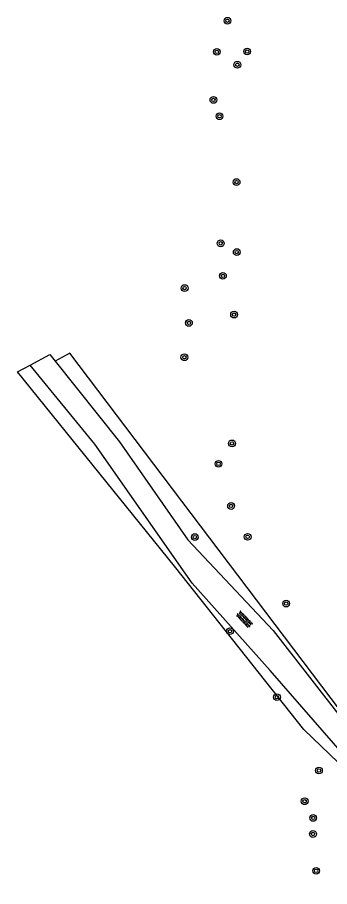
# Model space of a CAD drawing. Extents: x 125000 to 129004, y 397500 to 399008.
# Drawn here: x 127580.7 to 127617.7, y 398118.2 to 398221 of the extents above; entities that cross this region are included whole.
import ezdxf

# ---------------------------------------------------------------- set-up
doc = ezdxf.new("R2010")
doc.units = 0
for name, color, linetype in [('gg-knt-onverhard', 7, 'Continuous'), ('gt-grn-groengrens', 7, 'Continuous'), ('gt-grn-vlakafsluiter', 7, 'Continuous'), ('gt-symb-boom', 7, 'Continuous'), ('gt-symb-overige verharding', 7, 'Continuous')]:
    doc.layers.add(name, color=color, linetype=linetype)

# ---------------------------------------------------------------- blocks, each defined once
blk = doc.blocks.new('gt0-BOOM')
at = {"layer": 'gt-symb-boom'}
for radius in [0.4, 0.2]:
    blk.add_circle((0, 0), radius, dxfattribs=at)
blk = doc.blocks.new('gt0-OVH')
at = {"layer": 'gt-symb-overige verharding'}
for points in [[(-0.97, 0.3), (-0.97, 0.31), (-0.96, 0.32), (-0.97, 0.33), (-0.97, 0.34), (-0.98, 0.35), (-0.99, 0.35), (-1, 0.36), (-1.01, 0.35), (-1.02, 0.35), (-1.03, 0.34), (-1.03, 0.33), (-1.04, 0.32), (-1.03, 0.31), (-1.03, 0.3), (-1.02, 0.29), (-1.01, 0.29), (-1, 0.28), (-0.99, 0.29), (-0.98, 0.29)], [(-0.87, 0.11), (-0.87, 0.12), (-0.86, 0.13), (-0.87, 0.14), (-0.87, 0.15), (-0.88, 0.16), (-0.89, 0.16), (-0.9, 0.16), (-0.91, 0.16), (-0.92, 0.16), (-0.93, 0.15), (-0.93, 0.14), (-0.94, 0.13), (-0.93, 0.12), (-0.93, 0.11), (-0.92, 0.1), (-0.91, 0.09), (-0.9, 0.09), (-0.89, 0.09), (-0.88, 0.1)], [(-0.77, 0.3), (-0.77, 0.31), (-0.76, 0.32), (-0.77, 0.33), (-0.77, 0.34), (-0.78, 0.35), (-0.79, 0.35), (-0.8, 0.36), (-0.81, 0.35), (-0.82, 0.35), (-0.83, 0.34), (-0.83, 0.33), (-0.84, 0.32), (-0.83, 0.31), (-0.83, 0.3), (-0.82, 0.29), (-0.81, 0.29), (-0.8, 0.28), (-0.79, 0.29), (-0.78, 0.29)], [(-0.67, 0.11), (-0.67, 0.12), (-0.66, 0.13), (-0.67, 0.14), (-0.67, 0.15), (-0.68, 0.16), (-0.69, 0.16), (-0.7, 0.16), (-0.71, 0.16), (-0.72, 0.16), (-0.73, 0.15), (-0.73, 0.14), (-0.74, 0.13), (-0.73, 0.12), (-0.73, 0.11), (-0.72, 0.1), (-0.71, 0.09), (-0.7, 0.09), (-0.69, 0.09), (-0.68, 0.1)], [(-0.57, 0.3), (-0.57, 0.31), (-0.56, 0.32), (-0.57, 0.33), (-0.57, 0.34), (-0.58, 0.35), (-0.59, 0.35), (-0.6, 0.36), (-0.61, 0.35), (-0.62, 0.35), (-0.63, 0.34), (-0.63, 0.33), (-0.64, 0.32), (-0.63, 0.31), (-0.63, 0.3), (-0.62, 0.29), (-0.61, 0.29), (-0.6, 0.28), (-0.59, 0.29), (-0.58, 0.29)], [(-0.47, 0.11), (-0.47, 0.12), (-0.46, 0.13), (-0.47, 0.14), (-0.47, 0.15), (-0.48, 0.16), (-0.49, 0.16), (-0.5, 0.16), (-0.51, 0.16), (-0.52, 0.16), (-0.53, 0.15), (-0.53, 0.14), (-0.54, 0.13), (-0.53, 0.12), (-0.53, 0.11), (-0.52, 0.1), (-0.51, 0.09), (-0.5, 0.09), (-0.49, 0.09), (-0.48, 0.1)], [(-0.37, 0.3), (-0.37, 0.31), (-0.36, 0.32), (-0.37, 0.33), (-0.37, 0.34), (-0.38, 0.35), (-0.39, 0.35), (-0.4, 0.36), (-0.41, 0.35), (-0.42, 0.35), (-0.43, 0.34), (-0.43, 0.33), (-0.44, 0.32), (-0.43, 0.31), (-0.43, 0.3), (-0.42, 0.29), (-0.41, 0.29), (-0.4, 0.28), (-0.39, 0.29), (-0.38, 0.29)], [(-0.27, 0.11), (-0.27, 0.12), (-0.26, 0.13), (-0.27, 0.14), (-0.27, 0.15), (-0.28, 0.16), (-0.29, 0.16), (-0.3, 0.16), (-0.31, 0.16), (-0.32, 0.16), (-0.33, 0.15), (-0.33, 0.14), (-0.34, 0.13), (-0.33, 0.12), (-0.33, 0.11), (-0.32, 0.1), (-0.31, 0.09), (-0.3, 0.09), (-0.29, 0.09), (-0.28, 0.1)], [(-0.17, 0.3), (-0.17, 0.31), (-0.16, 0.32), (-0.17, 0.33), (-0.17, 0.34), (-0.18, 0.35), (-0.19, 0.35), (-0.2, 0.36), (-0.21, 0.35), (-0.22, 0.35), (-0.23, 0.34), (-0.23, 0.33), (-0.24, 0.32), (-0.23, 0.31), (-0.23, 0.3), (-0.22, 0.29), (-0.21, 0.29), (-0.2, 0.28), (-0.19, 0.29), (-0.18, 0.29)], [(-0.07, 0.11), (-0.07, 0.12), (-0.06, 0.13), (-0.07, 0.14), (-0.07, 0.15), (-0.08, 0.16), (-0.09, 0.16), (-0.1, 0.16), (-0.11, 0.16), (-0.12, 0.16), (-0.13, 0.15), (-0.13, 0.14), (-0.14, 0.13), (-0.13, 0.12), (-0.13, 0.11), (-0.12, 0.1), (-0.11, 0.09), (-0.1, 0.09), (-0.09, 0.09), (-0.08, 0.1)], [(0.03, 0.3), (0.03, 0.31), (0.04, 0.32), (0.03, 0.33), (0.03, 0.34), (0.02, 0.35), (0.01, 0.35), (0, 0.36), (-0.01, 0.35), (-0.02, 0.35), (-0.03, 0.34), (-0.03, 0.33), (-0.04, 0.32), (-0.03, 0.31), (-0.03, 0.3), (-0.02, 0.29), (-0.01, 0.29), (0, 0.28), (0.01, 0.29), (0.02, 0.29)], [(0.13, 0.11), (0.13, 0.12), (0.14, 0.13), (0.13, 0.14), (0.13, 0.15), (0.12, 0.16), (0.11, 0.16), (0.1, 0.16), (0.09, 0.16), (0.08, 0.16), (0.07, 0.15), (0.07, 0.14), (0.06, 0.13), (0.07, 0.12), (0.07, 0.11), (0.08, 0.1), (0.09, 0.09), (0.1, 0.09), (0.11, 0.09), (0.12, 0.1)], [(0.23, 0.3), (0.23, 0.31), (0.24, 0.32), (0.23, 0.33), (0.23, 0.34), (0.22, 0.35), (0.21, 0.35), (0.2, 0.36), (0.19, 0.35), (0.18, 0.35), (0.17, 0.34), (0.17, 0.33), (0.16, 0.32), (0.17, 0.31), (0.17, 0.3), (0.18, 0.29), (0.19, 0.29), (0.2, 0.28), (0.21, 0.29), (0.22, 0.29)], [(0.33, 0.11), (0.33, 0.12), (0.34, 0.13), (0.33, 0.14), (0.33, 0.15), (0.32, 0.16), (0.31, 0.16), (0.3, 0.16), (0.29, 0.16), (0.28, 0.16), (0.27, 0.15), (0.27, 0.14), (0.26, 0.13), (0.27, 0.12), (0.27, 0.11), (0.28, 0.1), (0.29, 0.09), (0.3, 0.09), (0.31, 0.09), (0.32, 0.1)], [(0.43, 0.3), (0.43, 0.31), (0.44, 0.32), (0.43, 0.33), (0.43, 0.34), (0.42, 0.35), (0.41, 0.35), (0.4, 0.36), (0.39, 0.35), (0.38, 0.35), (0.37, 0.34), (0.37, 0.33), (0.36, 0.32), (0.37, 0.31), (0.37, 0.3), (0.38, 0.29), (0.39, 0.29), (0.4, 0.28), (0.41, 0.29), (0.42, 0.29)], [(0.53, 0.11), (0.53, 0.12), (0.54, 0.13), (0.53, 0.14), (0.53, 0.15), (0.52, 0.16), (0.51, 0.16), (0.5, 0.16), (0.49, 0.16), (0.48, 0.16), (0.47, 0.15), (0.47, 0.14), (0.46, 0.13), (0.47, 0.12), (0.47, 0.11), (0.48, 0.1), (0.49, 0.09), (0.5, 0.09), (0.51, 0.09), (0.52, 0.1)], [(0.63, 0.3), (0.63, 0.31), (0.64, 0.32), (0.63, 0.33), (0.63, 0.34), (0.62, 0.35), (0.61, 0.35), (0.6, 0.36), (0.59, 0.35), (0.58, 0.35), (0.57, 0.34), (0.57, 0.33), (0.56, 0.32), (0.57, 0.31), (0.57, 0.3), (0.58, 0.29), (0.59, 0.29), (0.6, 0.28), (0.61, 0.29), (0.62, 0.29)], [(0.73, 0.11), (0.73, 0.12), (0.74, 0.13), (0.73, 0.14), (0.73, 0.15), (0.72, 0.16), (0.71, 0.16), (0.7, 0.16), (0.69, 0.16), (0.68, 0.16), (0.67, 0.15), (0.67, 0.14), (0.66, 0.13), (0.67, 0.12), (0.67, 0.11), (0.68, 0.1), (0.69, 0.09), (0.7, 0.09), (0.71, 0.09), (0.72, 0.1)], [(0.83, 0.3), (0.83, 0.31), (0.84, 0.32), (0.83, 0.33), (0.83, 0.34), (0.82, 0.35), (0.81, 0.35), (0.8, 0.36), (0.79, 0.35), (0.78, 0.35), (0.77, 0.34), (0.77, 0.33), (0.76, 0.32), (0.77, 0.31), (0.77, 0.3), (0.78, 0.29), (0.79, 0.29), (0.8, 0.28), (0.81, 0.29), (0.82, 0.29)], [(0.93, 0.11), (0.93, 0.12), (0.94, 0.13), (0.93, 0.14), (0.93, 0.15), (0.92, 0.16), (0.91, 0.16), (0.9, 0.16), (0.89, 0.16), (0.88, 0.16), (0.87, 0.15), (0.87, 0.14), (0.86, 0.13), (0.87, 0.12), (0.87, 0.11), (0.88, 0.1), (0.89, 0.09), (0.9, 0.09), (0.91, 0.09), (0.92, 0.1)], [(1.03, 0.3), (1.03, 0.31), (1.04, 0.32), (1.03, 0.33), (1.03, 0.34), (1.02, 0.35), (1.01, 0.35), (1, 0.36), (0.99, 0.35), (0.98, 0.35), (0.97, 0.34), (0.97, 0.33), (0.96, 0.32), (0.97, 0.31), (0.97, 0.3), (0.98, 0.29), (0.99, 0.29), (1, 0.28), (1.01, 0.29), (1.02, 0.29)], [(-0.97, -0.14), (-0.97, -0.13), (-0.96, -0.12), (-0.97, -0.11), (-0.97, -0.1), (-0.98, -0.09), (-0.99, -0.09), (-1, -0.08), (-1.01, -0.09), (-1.02, -0.09), (-1.03, -0.1), (-1.03, -0.11), (-1.04, -0.12), (-1.03, -0.13), (-1.03, -0.14), (-1.02, -0.15), (-1.01, -0.15), (-1, -0.16), (-0.99, -0.15), (-0.98, -0.15)], [(-0.87, -0.33), (-0.87, -0.32), (-0.86, -0.31), (-0.87, -0.3), (-0.87, -0.29), (-0.88, -0.28), (-0.89, -0.28), (-0.9, -0.28), (-0.91, -0.28), (-0.92, -0.28), (-0.93, -0.29), (-0.93, -0.3), (-0.94, -0.31), (-0.93, -0.32), (-0.93, -0.33), (-0.92, -0.34), (-0.91, -0.35), (-0.9, -0.35), (-0.89, -0.35), (-0.88, -0.34)], [(-0.77, -0.14), (-0.77, -0.13), (-0.76, -0.12), (-0.77, -0.11), (-0.77, -0.1), (-0.78, -0.09), (-0.79, -0.09), (-0.8, -0.08), (-0.81, -0.09), (-0.82, -0.09), (-0.83, -0.1), (-0.83, -0.11), (-0.84, -0.12), (-0.83, -0.13), (-0.83, -0.14), (-0.82, -0.15), (-0.81, -0.15), (-0.8, -0.16), (-0.79, -0.15), (-0.78, -0.15)], [(-0.67, -0.33), (-0.67, -0.32), (-0.66, -0.31), (-0.67, -0.3), (-0.67, -0.29), (-0.68, -0.28), (-0.69, -0.28), (-0.7, -0.28), (-0.71, -0.28), (-0.72, -0.28), (-0.73, -0.29), (-0.73, -0.3), (-0.74, -0.31), (-0.73, -0.32), (-0.73, -0.33), (-0.72, -0.34), (-0.71, -0.35), (-0.7, -0.35), (-0.69, -0.35), (-0.68, -0.34)], [(-0.57, -0.14), (-0.57, -0.13), (-0.56, -0.12), (-0.57, -0.11), (-0.57, -0.1), (-0.58, -0.09), (-0.59, -0.09), (-0.6, -0.08), (-0.61, -0.09), (-0.62, -0.09), (-0.63, -0.1), (-0.63, -0.11), (-0.64, -0.12), (-0.63, -0.13), (-0.63, -0.14), (-0.62, -0.15), (-0.61, -0.15), (-0.6, -0.16), (-0.59, -0.15), (-0.58, -0.15)], [(-0.47, -0.33), (-0.47, -0.32), (-0.46, -0.31), (-0.47, -0.3), (-0.47, -0.29), (-0.48, -0.28), (-0.49, -0.28), (-0.5, -0.28), (-0.51, -0.28), (-0.52, -0.28), (-0.53, -0.29), (-0.53, -0.3), (-0.54, -0.31), (-0.53, -0.32), (-0.53, -0.33), (-0.52, -0.34), (-0.51, -0.35), (-0.5, -0.35), (-0.49, -0.35), (-0.48, -0.34)], [(-0.37, -0.14), (-0.37, -0.13), (-0.36, -0.12), (-0.37, -0.11), (-0.37, -0.1), (-0.38, -0.09), (-0.39, -0.09), (-0.4, -0.08), (-0.41, -0.09), (-0.42, -0.09), (-0.43, -0.1), (-0.43, -0.11), (-0.44, -0.12), (-0.43, -0.13), (-0.43, -0.14), (-0.42, -0.15), (-0.41, -0.15), (-0.4, -0.16), (-0.39, -0.15), (-0.38, -0.15)], [(-0.27, -0.33), (-0.27, -0.32), (-0.26, -0.31), (-0.27, -0.3), (-0.27, -0.29), (-0.28, -0.28), (-0.29, -0.28), (-0.3, -0.28), (-0.31, -0.28), (-0.32, -0.28), (-0.33, -0.29), (-0.33, -0.3), (-0.34, -0.31), (-0.33, -0.32), (-0.33, -0.33), (-0.32, -0.34), (-0.31, -0.35), (-0.3, -0.35), (-0.29, -0.35), (-0.28, -0.34)], [(-0.17, -0.14), (-0.17, -0.13), (-0.16, -0.12), (-0.17, -0.11), (-0.17, -0.1), (-0.18, -0.09), (-0.19, -0.09), (-0.2, -0.08), (-0.21, -0.09), (-0.22, -0.09), (-0.23, -0.1), (-0.23, -0.11), (-0.24, -0.12), (-0.23, -0.13), (-0.23, -0.14), (-0.22, -0.15), (-0.21, -0.15), (-0.2, -0.16), (-0.19, -0.15), (-0.18, -0.15)], [(-0.07, -0.33), (-0.07, -0.32), (-0.06, -0.31), (-0.07, -0.3), (-0.07, -0.29), (-0.08, -0.28), (-0.09, -0.28), (-0.1, -0.28), (-0.11, -0.28), (-0.12, -0.28), (-0.13, -0.29), (-0.13, -0.3), (-0.14, -0.31), (-0.13, -0.32), (-0.13, -0.33), (-0.12, -0.34), (-0.11, -0.35), (-0.1, -0.35), (-0.09, -0.35), (-0.08, -0.34)], [(0.03, -0.14), (0.03, -0.13), (0.04, -0.12), (0.03, -0.11), (0.03, -0.1), (0.02, -0.09), (0.01, -0.09), (0, -0.08), (-0.01, -0.09), (-0.02, -0.09), (-0.03, -0.1), (-0.03, -0.11), (-0.04, -0.12), (-0.03, -0.13), (-0.03, -0.14), (-0.02, -0.15), (-0.01, -0.15), (0, -0.16), (0.01, -0.15), (0.02, -0.15)], [(0.13, -0.33), (0.13, -0.32), (0.14, -0.31), (0.13, -0.3), (0.13, -0.29), (0.12, -0.28), (0.11, -0.28), (0.1, -0.28), (0.09, -0.28), (0.08, -0.28), (0.07, -0.29), (0.07, -0.3), (0.06, -0.31), (0.07, -0.32), (0.07, -0.33), (0.08, -0.34), (0.09, -0.35), (0.1, -0.35), (0.11, -0.35), (0.12, -0.34)], [(0.23, -0.14), (0.23, -0.13), (0.24, -0.12), (0.23, -0.11), (0.23, -0.1), (0.22, -0.09), (0.21, -0.09), (0.2, -0.08), (0.19, -0.09), (0.18, -0.09), (0.17, -0.1), (0.17, -0.11), (0.16, -0.12), (0.17, -0.13), (0.17, -0.14), (0.18, -0.15), (0.19, -0.15), (0.2, -0.16), (0.21, -0.15), (0.22, -0.15)], [(0.33, -0.33), (0.33, -0.32), (0.34, -0.31), (0.33, -0.3), (0.33, -0.29), (0.32, -0.28), (0.31, -0.28), (0.3, -0.28), (0.29, -0.28), (0.28, -0.28), (0.27, -0.29), (0.27, -0.3), (0.26, -0.31), (0.27, -0.32), (0.27, -0.33), (0.28, -0.34), (0.29, -0.35), (0.3, -0.35), (0.31, -0.35), (0.32, -0.34)], [(0.43, -0.14), (0.43, -0.13), (0.44, -0.12), (0.43, -0.11), (0.43, -0.1), (0.42, -0.09), (0.41, -0.09), (0.4, -0.08), (0.39, -0.09), (0.38, -0.09), (0.37, -0.1), (0.37, -0.11), (0.36, -0.12), (0.37, -0.13), (0.37, -0.14), (0.38, -0.15), (0.39, -0.15), (0.4, -0.16), (0.41, -0.15), (0.42, -0.15)], [(0.53, -0.33), (0.53, -0.32), (0.54, -0.31), (0.53, -0.3), (0.53, -0.29), (0.52, -0.28), (0.51, -0.28), (0.5, -0.28), (0.49, -0.28), (0.48, -0.28), (0.47, -0.29), (0.47, -0.3), (0.46, -0.31), (0.47, -0.32), (0.47, -0.33), (0.48, -0.34), (0.49, -0.35), (0.5, -0.35), (0.51, -0.35), (0.52, -0.34)], [(0.63, -0.14), (0.63, -0.13), (0.64, -0.12), (0.63, -0.11), (0.63, -0.1), (0.62, -0.09), (0.61, -0.09), (0.6, -0.08), (0.59, -0.09), (0.58, -0.09), (0.57, -0.1), (0.57, -0.11), (0.56, -0.12), (0.57, -0.13), (0.57, -0.14), (0.58, -0.15), (0.59, -0.15), (0.6, -0.16), (0.61, -0.15), (0.62, -0.15)], [(0.73, -0.33), (0.73, -0.32), (0.74, -0.31), (0.73, -0.3), (0.73, -0.29), (0.72, -0.28), (0.71, -0.28), (0.7, -0.28), (0.69, -0.28), (0.68, -0.28), (0.67, -0.29), (0.67, -0.3), (0.66, -0.31), (0.67, -0.32), (0.67, -0.33), (0.68, -0.34), (0.69, -0.35), (0.7, -0.35), (0.71, -0.35), (0.72, -0.34)], [(0.83, -0.14), (0.83, -0.13), (0.84, -0.12), (0.83, -0.11), (0.83, -0.1), (0.82, -0.09), (0.81, -0.09), (0.8, -0.08), (0.79, -0.09), (0.78, -0.09), (0.77, -0.1), (0.77, -0.11), (0.76, -0.12), (0.77, -0.13), (0.77, -0.14), (0.78, -0.15), (0.79, -0.15), (0.8, -0.16), (0.81, -0.15), (0.82, -0.15)], [(0.93, -0.33), (0.93, -0.32), (0.94, -0.31), (0.93, -0.3), (0.93, -0.29), (0.92, -0.28), (0.91, -0.28), (0.9, -0.28), (0.89, -0.28), (0.88, -0.28), (0.87, -0.29), (0.87, -0.3), (0.86, -0.31), (0.87, -0.32), (0.87, -0.33), (0.88, -0.34), (0.89, -0.35), (0.9, -0.35), (0.91, -0.35), (0.92, -0.34)], [(1.03, -0.14), (1.03, -0.13), (1.04, -0.12), (1.03, -0.11), (1.03, -0.1), (1.02, -0.09), (1.01, -0.09), (1, -0.08), (0.99, -0.09), (0.98, -0.09), (0.97, -0.1), (0.97, -0.11), (0.96, -0.12), (0.97, -0.13), (0.97, -0.14), (0.98, -0.15), (0.99, -0.15), (1, -0.16), (1.01, -0.15), (1.02, -0.15)]]:
    blk.add_lwpolyline(points, close=True, dxfattribs=at)

msp = doc.modelspace()

# ---------------------------------------------------------------- linework, layer by layer
at = {"layer": 'gg-knt-onverhard'}
msp.add_line((127584.58, 398181.15), (127585.2, 398180.37), dxfattribs=at)
for points in [[(127585.2, 398180.37), (127592.8, 398170.85), (127600.88, 398159.25), (127611, 398148.53), (127623.63, 398132.33)], [(127625.64, 398126.59), (127610.63, 398143.8), (127601.42, 398154.11), (127589.91, 398170.54), (127582.22, 398179.9)]]:
    msp.add_lwpolyline(points, dxfattribs=at)
at = {"layer": 'gt-grn-groengrens'}
for points in [[(127632.68, 398126.03), (127623.38, 398133.18), (127586.92, 398181.31), (127585.2, 398180.37)], [(127633.95, 398118.24), (127614.63, 398136.83), (127599.32, 398156.15), (127580.72, 398179.12), (127582.22, 398179.9)]]:
    msp.add_lwpolyline(points, dxfattribs=at)
at = {"layer": 'gt-grn-vlakafsluiter'}
msp.add_line((127582.22, 398179.9), (127584.58, 398181.15), dxfattribs=at)

# ---------------------------------------------------------------- block references
at = {"layer": 'gt-symb-boom'}
for p in [(127605.59, 398220.63), (127604.33, 398216.95), (127607.92, 398216.99), (127606.76, 398215.43), (127603.93, 398211.27), (127604.65, 398209.34), (127606.67, 398201.55), (127604.79, 398194.31), (127606.69, 398193.27), (127605.05, 398190.46), (127600.52, 398189.02), (127606.37, 398185.88), (127601.03, 398184.9), (127600.49, 398180.84), (127606.13, 398170.65), (127604.53, 398168.23), (127606.02, 398163.25), (127601.73, 398159.57), (127607.98, 398159.6), (127612.54, 398151.71), (127605.89, 398148.44), (127611.45, 398140.64), (127616.42, 398131.97), (127614.73, 398128.33), (127615.74, 398126.36), (127615.71, 398124.46), (127616.09, 398120.1)]:
    msp.add_blockref('gt0-BOOM', p, dxfattribs=at)
at = {"layer": 'gt-symb-overige verharding', "rotation": -45.93122748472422}
msp.add_blockref('gt0-OVH', (127607.59, 398149.83), dxfattribs=at)

doc.saveas('drawing.dxf')
